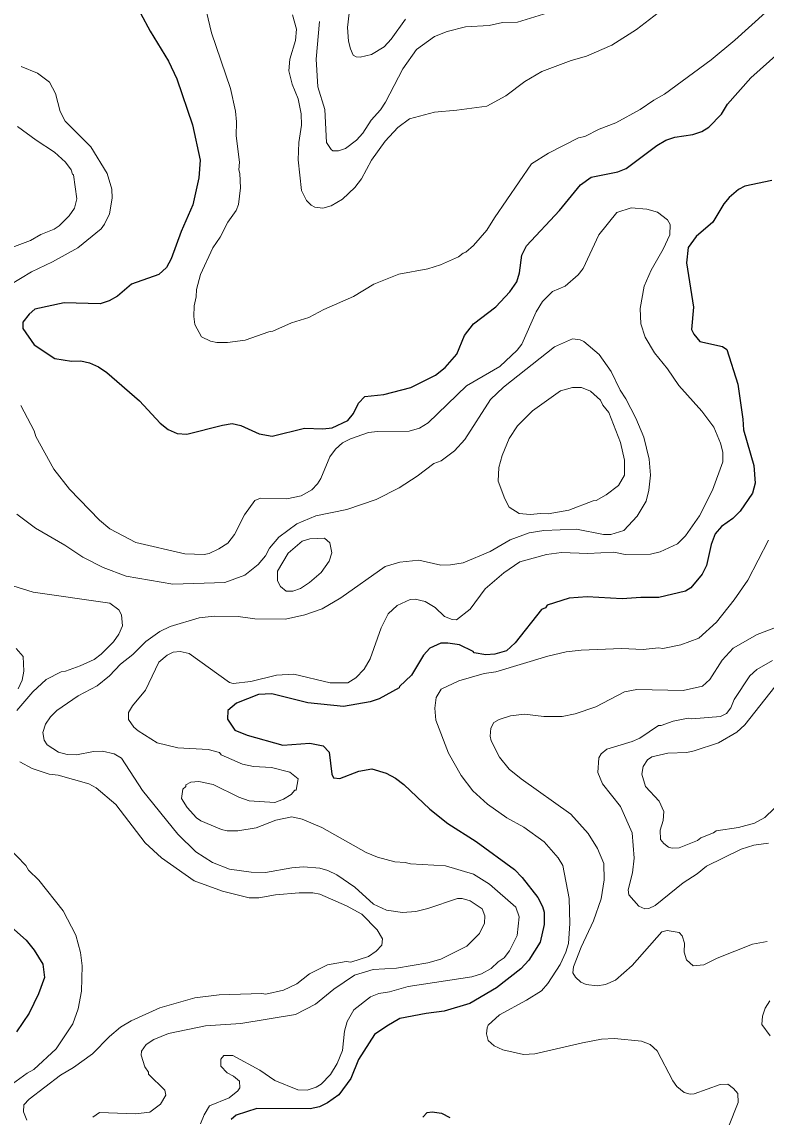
# Model space of a CAD drawing. Extents: x 598.3 to 623.2, y 6902.2 to 6930.1.
# Drawn here: x 618.234 to 619.848, y 6905.225 to 6907.601 of the extents above; entities that cross this region are included whole.
import ezdxf

# ---------------------------------------------------------------- set-up
doc = ezdxf.new("R2010")
doc.units = 0
doc.header["$LTSCALE"] = 0.032
doc.layers.add('1', color=7, linetype='Continuous', lineweight=25)
doc.layers.add('2', color=7, linetype='Continuous', lineweight=13)

msp = doc.modelspace()

# ---------------------------------------------------------------- linework, layer by layer
at = {"layer": '1'}
for points in [[(618.4907, 6907.6195), (618.5119, 6907.5803), (618.5516, 6907.5155), (618.57, 6907.477), (618.6034, 6907.3772), (618.62, 6907.3011), (618.6177, 6907.2622), (618.6047, 6907.2039), (618.579, 6907.1461), (618.5576, 6907.0869), (618.5472, 6907.0677), (618.5309, 6907.0531), (618.4715, 6907.0318), (618.4413, 6907.0058), (618.4228, 6906.9958), (618.4031, 6906.9892), (618.3251, 6906.9915), (618.2618, 6906.9775), (618.249, 6906.9669), (618.2358, 6906.9497), (618.2353, 6906.9356), (618.2604, 6906.9005), (618.3054, 6906.8704), (618.3413, 6906.8645), (618.3613, 6906.8652), (618.3801, 6906.8613), (618.4001, 6906.8522), (618.4181, 6906.8403), (618.4886, 6906.7788), (618.5339, 6906.7304), (618.5507, 6906.7162), (618.5707, 6906.7077), (618.5912, 6906.7067), (618.6689, 6906.7261), (618.6901, 6906.7293), (618.7089, 6906.7253), (618.7482, 6906.7074), (618.7768, 6906.7018), (618.8467, 6906.7195), (618.8862, 6906.718), (618.9064, 6906.72), (618.9405, 6906.7358), (618.9529, 6906.7514), (618.9637, 6906.7736), (618.9779, 6906.7882), (619.0186, 6906.7925), (619.0773, 6906.8073), (619.131, 6906.8342), (619.1517, 6906.8513), (619.1769, 6906.8799), (619.1938, 6906.9201), (619.2131, 6906.9458), (619.2614, 6906.9829), (619.2924, 6907.0149), (619.3074, 6907.0372), (619.3129, 6907.0563), (619.3178, 6907.0949), (619.3285, 6907.1148), (619.3998, 6907.1919), (619.4455, 6907.2471), (619.4686, 6907.2636), (619.5263, 6907.2756), (619.5442, 6907.2828), (619.611, 6907.3327), (619.6303, 6907.3445), (619.6498, 6907.3509)], [(619.6498, 6907.3509), (619.6888, 6907.3567), (619.7083, 6907.3633), (619.7239, 6907.3727), (619.7514, 6907.4009), (619.764, 6907.4225), (619.8146, 6907.4795), (619.8758, 6907.5335), (619.9046, 6907.563), (619.9284, 6907.5794), (619.9803, 6907.6086)], [(619.8602, 6907.257), (619.8017, 6907.2447), (619.7885, 6907.2372), (619.7682, 6907.2201), (619.7567, 6907.2062), (619.7328, 6907.1662), (619.6965, 6907.1354), (619.6789, 6907.1113), (619.6757, 6907.0783), (619.6909, 6906.9821), (619.6862, 6906.9333), (619.6912, 6906.9234), (619.7043, 6906.9073), (619.7533, 6906.8968), (619.7631, 6906.89), (619.7865, 6906.8151), (619.7977, 6906.7388), (619.7987, 6906.716), (619.8214, 6906.6383), (619.8245, 6906.5998), (619.8184, 6906.5781), (619.7919, 6906.5397), (619.7759, 6906.5236), (619.7515, 6906.5064), (619.7374, 6906.4899), (619.7291, 6906.4673), (619.7184, 6906.4215), (619.709, 6906.4025), (619.6851, 6906.373), (619.6735, 6906.366), (619.6154, 6906.352), (619.5765, 6906.352), (619.5356, 6906.3489), (619.46, 6906.3536), (619.4211, 6906.3504), (619.3729, 6906.3358), (619.3692, 6906.3299), (619.3606, 6906.3259), (619.3038, 6906.2539), (619.2846, 6906.2364), (619.2598, 6906.2291), (619.2398, 6906.2275), (619.215, 6906.232), (619.2128, 6906.2349), (619.1831, 6906.2493), (619.1579, 6906.2533), (619.1427, 6906.2532), (619.1188, 6906.242), (619.1045, 6906.2271), (619.0788, 6906.1835), (619.0526, 6906.1588), (619.0522, 6906.1562), (619.0089, 6906.1321), (618.9894, 6906.1255), (618.9312, 6906.1158), (618.8538, 6906.1237), (618.7757, 6906.1432), (618.7471, 6906.1416), (618.699, 6906.1228), (618.6801, 6906.1068), (618.6793, 6906.088), (618.6956, 6906.0645), (618.7223, 6906.0532), (618.7994, 6906.0316), (618.8583, 6906.0363), (618.8873, 6906.0305), (618.9002, 6906.0164), (618.9058, 6905.9687), (618.9097, 6905.9609), (618.9234, 6905.9591), (618.9642, 6905.9754), (618.9927, 6905.9806)], [(618.9927, 6905.9806), (619.0241, 6905.9711), (619.044, 6905.9605), (619.0623, 6905.9463), (619.1186, 6905.893), (619.1578, 6905.8617), (619.2188, 6905.8228), (619.3019, 6905.7617), (619.3192, 6905.7444), (619.3528, 6905.701), (619.363, 6905.6821), (619.3664, 6905.6695), (619.3663, 6905.6426), (619.3582, 6905.6041), (619.3335, 6905.5654), (619.3159, 6905.5464), (619.263, 6905.5055), (619.2053, 6905.4713), (619.1497, 6905.4544), (619.1109, 6905.4496), (619.0537, 6905.4385), (619.0251, 6905.4224), (618.9986, 6905.4038), (618.9639, 6905.3497), (618.9474, 6905.3088), (618.9208, 6905.2736), (618.8962, 6905.2556), (618.8794, 6905.2473), (618.8593, 6905.243), (618.7431, 6905.2438), (618.6982, 6905.2295), (618.6874, 6905.2198)], [(618.1723, 6905.6707), (618.2425, 6905.6091), (618.2604, 6905.5874), (618.2793, 6905.5564), (618.2824, 6905.528), (618.2697, 6905.4927), (618.2495, 6905.4506), (618.222, 6905.4099)], [(619.1032, 6905.2249), (619.1129, 6905.2347), (619.1236, 6905.2366), (619.1436, 6905.2338), (619.1622, 6905.2238)]]:
    msp.add_lwpolyline(points, dxfattribs=at)
at = {"layer": '2'}
for points in [[(619.0659, 6907.6066), (619.0348, 6907.5635), (619.0193, 6907.5463), (618.9922, 6907.5297), (618.9675, 6907.5243), (618.9587, 6907.5251), (618.9525, 6907.5287), (618.9463, 6907.542), (618.9421, 6907.5591), (618.9397, 6907.5886), (618.9511, 6907.6827)], [(619.8464, 6907.6212), (619.7804, 6907.561), (619.7287, 6907.5181), (619.6278, 6907.444), (619.6042, 6907.431), (619.5745, 6907.4105), (619.5224, 6907.382), (619.4857, 6907.3677), (619.4547, 6907.3521), (619.4411, 6907.3493), (619.3759, 6907.316), (619.3392, 6907.2929), (619.2589, 6907.176), (619.2425, 6907.1487), (619.2132, 6907.116), (619.1968, 6907.1012), (619.1908, 6907.0992), (619.1808, 6907.091), (619.1416, 6907.0734), (619.1141, 6907.0653), (619.051, 6907.0538), (618.9972, 6907.032), (618.953, 6907.0051), (618.8886, 6906.9768), (618.8562, 6906.9598), (618.8185, 6906.9482), (618.778, 6906.9296), (618.769, 6906.9284), (618.7182, 6906.91), (618.6795, 6906.9049), (618.6568, 6906.905), (618.6431, 6906.9083), (618.6232, 6906.9174), (618.6091, 6906.9445), (618.6063, 6906.9615), (618.6074, 6906.9847), (618.6119, 6907.0045), (618.6127, 6907.0205), (618.6208, 6907.0531), (618.648, 6907.1106), (618.6637, 6907.1341), (618.6806, 6907.1662), (618.6981, 6907.1916), (618.7034, 6907.2047), (618.7075, 6907.2408), (618.7066, 6907.2716), (618.7043, 6907.2795), (618.7058, 6907.2965), (618.6986, 6907.3537), (618.6993, 6907.3839), (618.697, 6907.4074), (618.6864, 6907.4562), (618.6449, 6907.5769), (618.6258, 6907.6567)], [(619.384, 6907.6236), (619.3087, 6907.6003), (619.2763, 6907.5995), (619.2473, 6907.5929), (619.1962, 6907.5897), (619.1562, 6907.5801), (619.129, 6907.5689), (619.0898, 6907.5405), (619.06, 6907.4992), (619.0222, 6907.4269), (619.0112, 6907.4101), (618.9914, 6907.3872), (618.9731, 6907.3593), (618.9594, 6907.3439), (618.9359, 6907.326), (618.9201, 6907.3211), (618.9083, 6907.3211), (618.9042, 6907.3236), (618.8941, 6907.3391), (618.8905, 6907.4107), (618.8758, 6907.4597), (618.8718, 6907.5201), (618.879, 6907.6014)], [(618.8209, 6907.616), (618.8295, 6907.5847), (618.8273, 6907.5604), (618.8152, 6907.5196), (618.8128, 6907.4943), (618.82, 6907.4657), (618.8329, 6907.4338), (618.8394, 6907.4014), (618.8402, 6907.3764), (618.8341, 6907.3393), (618.8329, 6907.3012), (618.8403, 6907.2353), (618.8507, 6907.2135), (618.8612, 6907.2029), (618.869, 6907.1986), (618.8861, 6907.1964), (618.9042, 6907.2017), (618.9289, 6907.2159), (618.9557, 6907.2414), (618.9704, 6907.2601), (618.9923, 6907.3006), (619.0216, 6907.3421), (619.0488, 6907.3718), (619.0745, 6907.3903), (619.1284, 6907.4052), (619.1769, 6907.4092), (619.242, 6907.4182), (619.2834, 6907.44), (619.3244, 6907.4715), (619.3612, 6907.4929), (619.4249, 6907.517)], [(619.4249, 6907.517), (619.4586, 6907.5266), (619.5132, 6907.5499), (619.5669, 6907.584), (619.6137, 6907.6202)], [(618.2066, 6907.0294), (618.2542, 6907.0585), (618.2998, 6907.08), (618.3551, 6907.1104), (618.4053, 6907.1516), (618.4129, 6907.1618), (618.4234, 6907.1845), (618.4291, 6907.2185), (618.4289, 6907.2382), (618.4183, 6907.2719), (618.3829, 6907.33), (618.3272, 6907.3856), (618.3163, 6907.4066), (618.3068, 6907.4455), (618.2935, 6907.4701), (618.2674, 6907.4893), (618.2318, 6907.504)], [(618.2237, 6907.374), (618.2643, 6907.3441), (618.3045, 6907.3184), (618.328, 6907.2965)], [(618.328, 6907.2965), (618.3405, 6907.28), (618.3432, 6907.2702), (618.3457, 6907.2687), (618.3529, 6907.2166), (618.3479, 6907.197), (618.336, 6907.1798), (618.3146, 6907.1585), (618.3033, 6907.1513), (618.2747, 6907.1395), (618.252, 6907.1265), (618.2115, 6907.1111)], [(618.5616, 6906.2337), (618.5766, 6906.2346), (618.5962, 6906.2307), (618.6839, 6906.168), (618.6921, 6906.1654), (618.7304, 6906.17), (618.7858, 6906.1837), (618.8238, 6906.1861), (618.9027, 6906.1668), (618.9407, 6906.1669), (618.9583, 6906.178), (618.9762, 6906.1966), (618.9888, 6906.2187), (619.0129, 6906.2863), (619.0282, 6906.3163), (619.0477, 6906.3344), (619.0761, 6906.3479), (619.0864, 6906.3487), (619.1087, 6906.3432), (619.1298, 6906.3304), (619.1501, 6906.311), (619.1667, 6906.3045), (619.1766, 6906.3036), (619.206, 6906.3269), (619.2389, 6906.371), (619.2789, 6906.4054), (619.3139, 6906.4293), (619.3715, 6906.4452), (619.4041, 6906.45), (619.4613, 6906.4476), (619.5176, 6906.4501), (619.5426, 6906.4452), (619.597, 6906.4458), (619.6183, 6906.4512), (619.6558, 6906.4686), (619.6731, 6906.4857), (619.7034, 6906.5291), (619.7321, 6906.5851), (619.7541, 6906.6465), (619.7542, 6906.6673), (619.7494, 6906.6867), (619.7346, 6906.7215), (619.7089, 6906.7566), (619.6585, 6906.8118), (619.6345, 6906.8481), (619.6063, 6906.8826), (619.586, 6906.9165), (619.5761, 6906.946), (619.5745, 6906.9792), (619.5834, 6907.0275), (619.599, 6907.0618), (619.6251, 6907.1075), (619.639, 6907.1389), (619.6401, 6907.1612), (619.6339, 6907.1717), (619.6122, 6907.1883), (619.5895, 6907.1948), (619.5556, 6907.1971), (619.5241, 6907.1872), (619.4852, 6907.1387), (619.4511, 6907.0658), (619.4407, 6907.052), (619.412, 6907.0273), (619.3848, 6907.0156), (619.3628, 6906.9943), (619.3492, 6906.9719), (619.3181, 6906.9015), (619.3081, 6906.8887), (619.2707, 6906.8533), (619.1983, 6906.8115), (619.1151, 6906.731), (619.0963, 6906.7197), (619.0736, 6906.7131), (619.0051, 6906.7122), (618.9854, 6906.7097), (618.9462, 6906.6961), (618.9294, 6906.6879), (618.9138, 6906.6742), (618.9015, 6906.657), (618.8818, 6906.6101), (618.8747, 6906.5983), (618.8623, 6906.5856), (618.8397, 6906.5728), (618.8084, 6906.5658), (618.7512, 6906.5673), (618.7386, 6906.5626), (618.7168, 6906.5313), (618.6947, 6906.4887), (618.6801, 6906.4696), (618.6608, 6906.4573), (618.6396, 6906.4476), (618.6287, 6906.4452), (618.5871, 6906.4468), (618.4807, 6906.4715), (618.4247, 6906.5007), (618.4016, 6906.5195), (618.3367, 6906.5868), (618.3027, 6906.6305), (618.2641, 6906.7013), (618.2605, 6906.7134)], [(618.2223, 6906.533), (618.263, 6906.5026), (618.3268, 6906.4655), (618.3657, 6906.4398), (618.41, 6906.4174), (618.4599, 6906.3981), (618.5612, 6906.3813), (618.6737, 6906.3845), (618.7175, 6906.4008), (618.7461, 6906.4239), (618.7618, 6906.4422), (618.7707, 6906.4591), (618.7913, 6906.4828), (618.8303, 6906.5122), (618.8713, 6906.5294), (618.9384, 6906.5433), (619.0019, 6906.5648), (619.0521, 6906.5899), (619.0909, 6906.615), (619.1274, 6906.6425), (619.1431, 6906.6485), (619.1722, 6906.6703), (619.1946, 6906.6947), (619.2505, 6906.7815), (619.2781, 6906.8086), (619.3891, 6906.896), (619.4279, 6906.913), (619.4448, 6906.9113), (619.4529, 6906.9072), (619.4857, 6906.8795), (619.5122, 6906.8424), (619.5317, 6906.8019), (619.5441, 6906.7833), (619.5651, 6906.7414), (619.5827, 6906.6996), (619.5945, 6906.6522), (619.597, 6906.6171), (619.5938, 6906.585), (619.5882, 6906.5612), (619.5686, 6906.5284), (619.5391, 6906.4973), (619.5115, 6906.4888), (619.4954, 6906.4889), (619.4365, 6906.5003), (619.3659, 6906.4977), (619.3341, 6906.4921), (619.293, 6906.4773), (619.2493, 6906.4518), (619.1906, 6906.4271), (619.1636, 6906.4228), (619.1424, 6906.4225), (619.095, 6906.4329), (619.0537, 6906.4289), (619.0215, 6906.4192), (618.9258, 6906.3511), (618.885, 6906.3275), (618.8477, 6906.3142), (618.8055, 6906.3052), (618.7389, 6906.306), (618.7029, 6906.3107), (618.6506, 6906.3115), (618.6179, 6906.3082), (618.5553, 6906.2889), (618.5329, 6906.2781), (618.5025, 6906.2564), (618.4744, 6906.2284), (618.4478, 6906.2073), (618.4238, 6906.1824), (618.3966, 6906.1608), (618.3559, 6906.139), (618.3097, 6906.1071), (618.2959, 6906.0934), (618.285, 6906.0771)], [(618.2605, 6906.7134), (618.2311, 6906.7687)], [(619.346, 6905.3619), (619.3218, 6905.3605), (619.2768, 6905.3706), (619.2584, 6905.3795), (619.2448, 6905.3913), (619.2418, 6905.4059), (619.2426, 6905.4185), (619.2453, 6905.4247), (619.2698, 6905.4469), (619.3284, 6905.4783), (619.3609, 6905.499), (619.3744, 6905.515), (619.4014, 6905.556), (619.4137, 6905.5824), (619.4191, 6905.6014), (619.4223, 6905.6449), (619.4207, 6905.6994), (619.4069, 6905.7706), (619.3971, 6905.787), (619.3665, 6905.8224), (619.3223, 6905.8538), (619.2858, 6905.8744), (619.2436, 6905.904), (619.2119, 6905.9325), (619.1868, 6905.9657), (619.1589, 6906.0142), (619.1317, 6906.0863), (619.1293, 6906.1117), (619.1321, 6906.1351), (619.1433, 6906.1531), (619.1818, 6906.1715), (619.2366, 6906.1869), (619.2614, 6906.191), (619.3748, 6906.225), (619.4144, 6906.2345), (619.4471, 6906.2379), (619.5345, 6906.2411), (619.5813, 6906.2395), (619.6143, 6906.2428), (619.6243, 6906.2412), (619.6629, 6906.2493), (619.7023, 6906.2641), (619.7407, 6906.2983), (619.7786, 6906.3467), (619.8082, 6906.3899), (619.8534, 6906.4762)], [(618.214, 6906.3771), (618.2577, 6906.3634), (618.4241, 6906.3399), (618.4436, 6906.3252), (618.45, 6906.3148), (618.4516, 6906.2905), (618.4442, 6906.2725), (618.4322, 6906.2557), (618.4057, 6906.2292), (618.3903, 6906.2178), (618.3603, 6906.2035), (618.3284, 6906.1921), (618.3189, 6906.1909), (618.2861, 6906.1744), (618.2575, 6906.1474), (618.2229, 6906.1072)], [(619.8708, 6906.2878), (619.8289, 6906.2717), (619.7769, 6906.2419), (619.7524, 6906.2158), (619.726, 6906.1745), (619.71, 6906.1597), (619.6681, 6906.1506), (619.5675, 6906.1522), (619.5412, 6906.1472), (619.479, 6906.1152), (619.434, 6906.1), (619.4058, 6906.0939), (619.3659, 6906.0939), (619.3239, 6906.0988), (619.2938, 6906.0955), (619.2687, 6906.0871), (619.2573, 6906.0809), (619.251, 6906.0686), (619.2498, 6906.0513), (619.2515, 6906.041), (619.2694, 6906.0054), (619.2909, 6905.9798), (619.3165, 6905.959), (619.4245, 6905.8818), (619.4622, 6905.8401), (619.4824, 6905.8076), (619.4958, 6905.7749), (619.4967, 6905.7399), (619.4903, 6905.6983), (619.4739, 6905.6508), (619.4471, 6905.5939), (619.43, 6905.5508), (619.4288, 6905.5378), (619.4347, 6905.5284), (619.446, 6905.5173), (619.4579, 6905.5124), (619.4819, 6905.5094), (619.4994, 6905.5127), (619.5216, 6905.5222), (619.5576, 6905.5541), (619.6221, 6905.6267), (619.6335, 6905.63), (619.6593, 6905.6251), (619.666, 6905.6183), (619.6707, 6905.6025), (619.67, 6905.5828), (619.6754, 6905.5658), (619.6897, 6905.5532), (619.7131, 6905.5556), (619.7418, 6905.5699), (619.8184, 6905.6001), (619.8504, 6905.6057)], [(618.2208, 6906.2411), (618.2363, 6906.2241), (618.238, 6906.1924), (618.234, 6906.1726), (618.2254, 6906.1538)], [(618.6212, 6905.2103), (618.6288, 6905.2299), (618.6409, 6905.2493), (618.683, 6905.2664), (618.7021, 6905.2817), (618.7066, 6905.2887), (618.7054, 6905.3026), (618.6927, 6905.3136), (618.6791, 6905.3207), (618.6654, 6905.3356), (618.6654, 6905.3504), (618.6719, 6905.3587), (618.691, 6905.3588), (618.7501, 6905.3266), (618.7822, 6905.3044), (618.8324, 6905.2843), (618.8527, 6905.2836), (618.872, 6905.2899), (618.8825, 6905.2965), (618.9031, 6905.3173), (618.9176, 6905.3411), (618.9293, 6905.3696), (618.9333, 6905.4114), (618.9391, 6905.4325), (618.9534, 6905.4573), (618.9895, 6905.4857), (619.008, 6905.4931), (619.0312, 6905.4964), (619.0717, 6905.5085), (619.21, 6905.5294), (619.231, 6905.5356), (619.2513, 6905.5476), (619.2668, 6905.562), (619.2799, 6905.5702), (619.2913, 6905.5853), (619.308, 6905.6187), (619.3121, 6905.6594), (619.3051, 6905.6805), (619.248, 6905.7305), (619.2132, 6905.7519), (619.1522, 6905.7701), (619.0769, 6905.774), (619.0652, 6905.7773), (619.0424, 6905.779), (619.0052, 6905.789), (618.9805, 6905.7986), (618.8845, 6905.8532), (618.8416, 6905.8713), (618.8194, 6905.876), (618.7842, 6905.8693), (618.7417, 6905.8527), (618.702, 6905.8462), (618.6787, 6905.8462), (618.6664, 6905.8487), (618.6217, 6905.8674), (618.6122, 6905.8744), (618.5924, 6905.8963), (618.5797, 6905.9164), (618.5827, 6905.9366), (618.589, 6905.9424), (618.5895, 6905.9458), (618.6004, 6905.9514), (618.6171, 6905.9529), (618.6483, 6905.9461), (618.7045, 6905.9188), (618.7263, 6905.9111), (618.7822, 6905.9077), (618.8011, 6905.9148), (618.8174, 6905.9249), (618.8255, 6905.9341), (618.8287, 6905.9345), (618.8328, 6905.9585), (618.8151, 6905.9732), (618.7749, 6905.983), (618.7361, 6905.9854), (618.7119, 6905.9904), (618.666, 6906.0107), (618.6623, 6906.0155), (618.6378, 6906.0226), (618.5717, 6906.0258), (618.5271, 6906.0368), (618.4857, 6906.0626), (618.4766, 6906.0706), (618.4648, 6906.0875), (618.4647, 6906.1024), (618.4734, 6906.1171), (618.5017, 6906.1511), (618.5309, 6906.2117), (618.5484, 6906.2271), (618.5616, 6906.2337)], [(619.5502, 6905.707), (619.5486, 6905.7176), (619.5582, 6905.7546), (619.5622, 6905.7865), (619.5575, 6905.8416), (619.5322, 6905.8989), (619.4933, 6905.948), (619.4831, 6905.9727), (619.4855, 6906.0044), (619.4906, 6906.0133), (619.5025, 6906.0234), (619.5577, 6906.0397), (619.5739, 6906.0469), (619.6144, 6906.0744), (619.6206, 6906.0746), (619.6462, 6906.0841), (619.6788, 6906.0906), (619.6872, 6906.089), (619.749, 6906.094), (619.7622, 6906.1003), (619.7719, 6906.1124), (619.7787, 6906.1309), (619.8131, 6906.1819), (619.8283, 6906.1961), (619.8618, 6906.2156)], [(619.6259, 6905.8182), (619.619, 6905.8274), (619.6185, 6905.8473), (619.6247, 6905.8683), (619.6261, 6905.888), (619.616, 6905.9105), (619.5867, 6905.9423), (619.5785, 6905.9685), (619.5812, 6905.9854), (619.591, 6906.0003), (619.6002, 6906.0066), (619.6349, 6906.0145), (619.6762, 6906.0162), (619.6918, 6906.0193), (619.745, 6906.0371), (619.7845, 6906.0603), (619.8017, 6906.0758), (619.867, 6906.1581)], [(618.285, 6906.0771), (618.2793, 6906.0593), (618.2819, 6906.0423), (618.2881, 6906.0324), (618.3127, 6906.0168), (618.3321, 6906.0112), (618.3519, 6906.0105), (618.3888, 6906.0178), (618.4082, 6906.0185), (618.4336, 6906.0129), (618.4498, 6906.0033), (618.4953, 6905.9335), (618.5716, 6905.8388), (618.6109, 6905.8002), (618.647, 6905.7772), (618.6841, 6905.7625), (618.7308, 6905.7563), (618.7617, 6905.7555), (618.8189, 6905.7659), (618.8446, 6905.7676), (618.8797, 6905.765), (618.8976, 6905.7599), (618.9165, 6905.7505), (618.9555, 6905.7234), (618.9965, 6905.6867), (619.0248, 6905.6737), (619.0595, 6905.6689), (619.0882, 6905.6713), (619.1141, 6905.6778), (619.1786, 6905.6988), (619.1888, 6905.6988), (619.2064, 6905.6938), (619.2318, 6905.677), (619.2377, 6905.6619), (619.2374, 6905.6453), (619.2263, 6905.6232), (619.199, 6905.5954), (619.1427, 6905.5675), (619.1141, 6905.5596), (619.0461, 6905.5483), (618.9959, 6905.5451), (618.9549, 6905.5329), (618.9103, 6905.5028), (618.8707, 6905.4696), (618.827, 6905.4478), (618.7082, 6905.4283), (618.6316, 6905.4228), (618.5518, 6905.4065), (618.5201, 6905.3931), (618.5035, 6905.3822), (618.4929, 6905.3683), (618.4922, 6905.3592), (618.5, 6905.3343), (618.5081, 6905.3226), (618.5085, 6905.3184), (618.5439, 6905.2835), (618.5462, 6905.2722), (618.5342, 6905.2529), (618.5113, 6905.2357), (618.4801, 6905.2318), (618.4022, 6905.2349), (618.3872, 6905.2247)], [(618.229, 6905.9953), (618.2561, 6905.981), (618.2928, 6905.9692), (618.3122, 6905.9668), (618.3791, 6905.948), (618.3949, 6905.9392), (618.4372, 6905.9034), (618.5009, 6905.8196), (618.5362, 6905.7874), (618.6076, 6905.7374), (618.6691, 6905.7149), (618.7267, 6905.7005), (618.7476, 6905.7008), (618.7838, 6905.707), (618.8351, 6905.7117), (618.8651, 6905.7117), (618.8802, 6905.7087), (618.9376, 6905.6833), (618.9713, 6905.6648), (619.0041, 6905.6312), (619.0158, 6905.6119), (619.0144, 6905.5977), (619.0023, 6905.5848), (618.9856, 6905.5731), (618.9475, 6905.5613), (618.9374, 6905.5628), (618.8966, 6905.5556), (618.8578, 6905.536), (618.8303, 6905.5141), (618.8008, 6905.5003), (618.7628, 6905.4916), (618.7544, 6905.4932), (618.6619, 6905.4899), (618.609, 6905.4835), (618.5329, 6905.4617), (618.4709, 6905.434), (618.4478, 6905.4197), (618.4233, 6905.4001), (618.3865, 6905.3625), (618.3455, 6905.3325), (618.3171, 6905.3158), (618.2495, 6905.2642), (618.2378, 6905.2519), (618.2372, 6905.2362), (618.244, 6905.218)], [(619.8655, 6905.8942), (619.8454, 6905.8751), (619.8227, 6905.8623), (619.788, 6905.8532), (619.7398, 6905.8461), (619.7343, 6905.8419), (619.7068, 6905.831), (619.6989, 6905.825), (619.6592, 6905.8089), (619.6443, 6905.8085), (619.6363, 6905.8107), (619.6259, 6905.8182)], [(619.8532, 6905.8194), (619.8211, 6905.8145), (619.7938, 6905.8064), (619.7191, 6905.7691), (619.6987, 6905.7529), (619.668, 6905.7332), (619.6074, 6905.6841), (619.5935, 6905.6771), (619.5852, 6905.677), (619.5723, 6905.6826), (619.5502, 6905.707)], [(618.2033, 6905.8111), (618.2419, 6905.7708), (618.248, 6905.7607), (618.2705, 6905.7391), (618.3228, 6905.6723), (618.3508, 6905.6194), (618.3608, 6905.582), (618.3642, 6905.5529), (618.3627, 6905.4978), (618.3553, 6905.4598), (618.3439, 6905.4274), (618.3079, 6905.3731), (618.2594, 6905.3279), (618.2449, 6905.3205), (618.197, 6905.2855)], [(619.856, 6905.4771), (619.846, 6905.4609), (619.8399, 6905.4436), (619.8391, 6905.4255), (619.8568, 6905.4011)], [(619.7667, 6905.2038), (619.7874, 6905.2563), (619.7865, 6905.276), (619.7774, 6905.2869), (619.7654, 6905.2964), (619.7484, 6905.2956), (619.6921, 6905.2755), (619.6835, 6905.2747), (619.6706, 6905.278), (619.6541, 6905.2912), (619.6456, 6905.3034), (619.6118, 6905.369), (619.5962, 6905.3823), (619.5781, 6905.3895), (619.5191, 6905.3952), (619.4913, 6905.3937), (619.4501, 6905.3862), (619.346, 6905.3619)]]:
    msp.add_lwpolyline(points, dxfattribs=at)
for points in [[(619.402, 6906.8005), (619.428, 6906.8078), (619.4475, 6906.8078), (619.4669, 6906.7994), (619.4885, 6906.7804), (619.4937, 6906.7694), (619.5067, 6906.7536), (619.5324, 6906.6886), (619.5412, 6906.6499), (619.5412, 6906.6177), (619.5276, 6906.5951), (619.5009, 6906.5748), (619.4791, 6906.5622), (619.4727, 6906.5615), (619.4201, 6906.5415), (619.3754, 6906.5334), (619.3594, 6906.5343), (619.3364, 6906.5318), (619.3121, 6906.534), (619.2904, 6906.5481), (619.2811, 6906.5663), (619.267, 6906.6041), (619.2685, 6906.6338), (619.2758, 6906.66), (619.2909, 6906.6972), (619.3089, 6906.7244), (619.3414, 6906.757)], [(618.9016, 6906.471), (618.8901, 6906.4807), (618.858, 6906.4791), (618.8419, 6906.4743), (618.8112, 6906.4486), (618.7878, 6906.4095), (618.7884, 6906.3879), (618.7946, 6906.3756), (618.8071, 6906.366), (618.8214, 6906.3659), (618.8383, 6906.3713), (618.8572, 6906.3844), (618.8825, 6906.4066), (618.9, 6906.4312), (618.9057, 6906.449)]]:
    msp.add_lwpolyline(points, close=True, dxfattribs=at)

doc.saveas('drawing.dxf')
